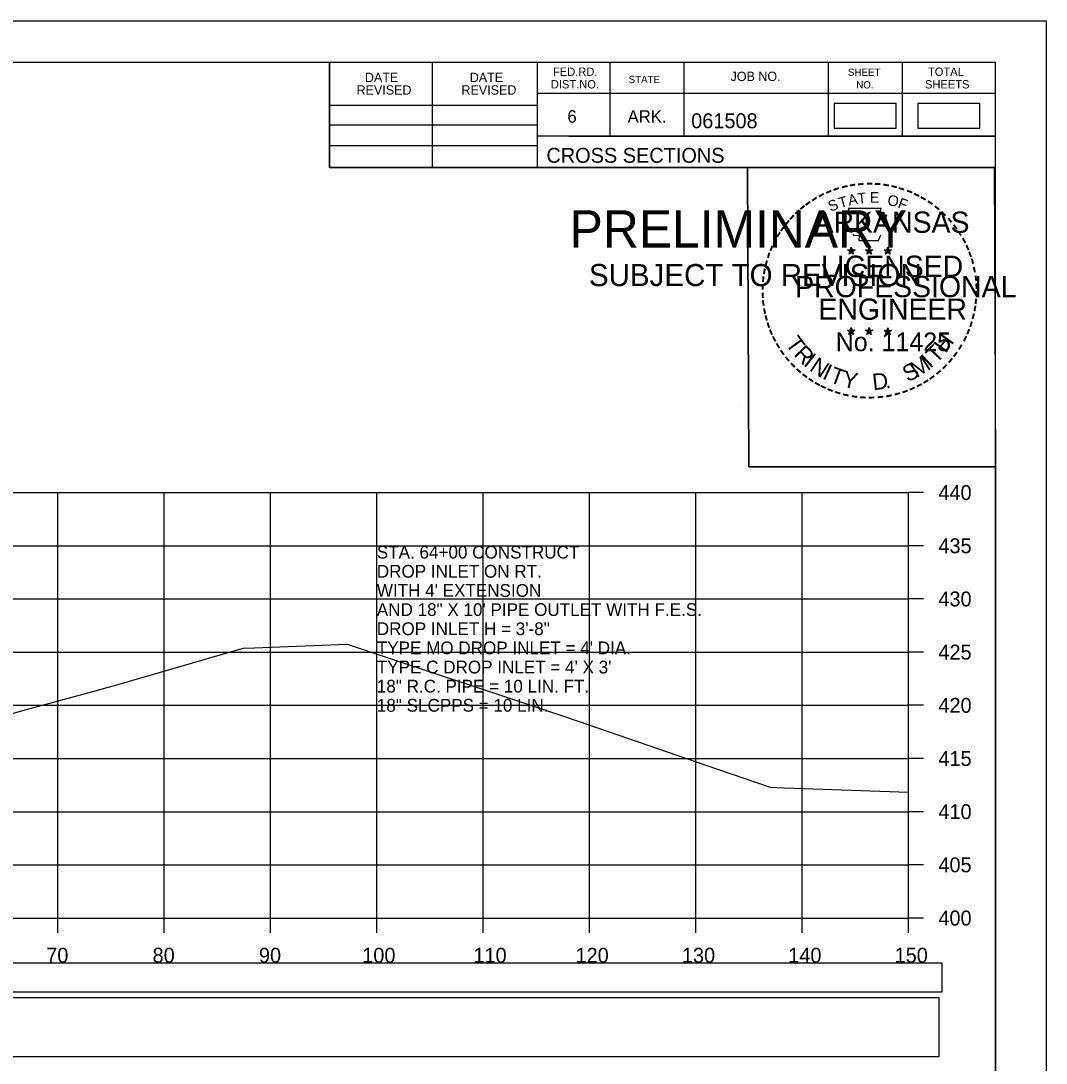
# Model space of a CAD drawing. Extents: x 1371057 to 1372761, y 380005 to 390517.
# Drawn here: x 1371627.4 to 1371723.8, y 385240.5 to 385338.5 of the extents above; entities that cross this region are included whole.
import ezdxf

# ---------------------------------------------------------------- set-up
doc = ezdxf.new("R2010")
doc.units = 0
for name, color, linetype in [('R_Axis', 7, 'Continuous'), ('R_Axis Annot', 7, 'Continuous'), ('R_Border', 7, 'Continuous'), ('R_Border PE', 7, 'Continuous'), ('R_Border Prem', 7, 'Continuous'), ('R_Detour', 7, 'Continuous'), ('R_Dimension', 7, 'Continuous'), ('R_Draft', 7, 'Continuous'), ('R_Exist Surface', 7, 'Continuous'), ('R_Grid', 7, 'Continuous'), ('R_No Plot', 7, 'Continuous'), ('R_Water Annot', 7, 'Continuous')]:
    doc.layers.add(name, color=color, linetype=linetype)

msp = doc.modelspace()

# ---------------------------------------------------------------- linework, layer by layer
at = {"layer": 'R_Axis'}
for p, q in [((1371710.872, 385254.171), (1371710.872, 385294.171)), ((1371712.272, 385294.171), (1371710.872, 385294.171)), ((1371712.272, 385289.171), (1371710.872, 385289.171)), ((1371712.272, 385284.171), (1371710.872, 385284.171)), ((1371712.272, 385279.171), (1371710.872, 385279.171)), ((1371712.272, 385274.171), (1371710.872, 385274.171)), ((1371712.272, 385269.171), (1371710.872, 385269.171)), ((1371712.272, 385264.171), (1371710.872, 385264.171)), ((1371712.272, 385259.171), (1371710.872, 385259.171)), ((1371410.872, 385254.171), (1371710.872, 385254.171)), ((1371630.872, 385252.771), (1371630.872, 385254.171)), ((1371640.872, 385252.771), (1371640.872, 385254.171)), ((1371650.872, 385252.771), (1371650.872, 385254.171)), ((1371660.872, 385252.771), (1371660.872, 385254.171)), ((1371670.872, 385252.771), (1371670.872, 385254.171)), ((1371680.872, 385252.771), (1371680.872, 385254.171)), ((1371690.872, 385252.771), (1371690.872, 385254.171)), ((1371700.872, 385252.771), (1371700.872, 385254.171)), ((1371710.872, 385252.771), (1371710.872, 385254.171)), ((1371712.272, 385254.171), (1371710.872, 385254.171))]:
    msp.add_line(p, q, dxfattribs=at)
at = {"layer": 'R_Border'}
for p, q in [((1371402.872, 385334.631), (1371719.052, 385334.631)), ((1371656.412, 385324.751), (1371656.412, 385334.631)), ((1371666.092, 385324.751), (1371666.092, 385334.631)), ((1371675.952, 385334.631), (1371675.952, 385324.751)), ((1371682.792, 385334.631), (1371682.792, 385327.691)), ((1371689.732, 385334.631), (1371689.732, 385327.691)), ((1371703.312, 385334.631), (1371703.312, 385327.691)), ((1371710.252, 385334.631), (1371710.252, 385327.691)), ((1371719.052, 385129.171), (1371719.052, 385334.631)), ((1371719.052, 385331.691), (1371675.952, 385331.691)), ((1371719.052, 385331.711), (1371719.052, 385331.711)), ((1371656.412, 385330.611), (1371675.952, 385330.611)), ((1371656.412, 385328.751), (1371675.952, 385328.751)), ((1371719.052, 385327.691), (1371675.952, 385327.691)), ((1371678.912, 385327.691), (1371719.052, 385327.691)), ((1371656.412, 385326.811), (1371675.952, 385326.811)), ((1371719.052, 385324.751), (1371656.412, 385324.751))]:
    msp.add_line(p, q, dxfattribs=at)
at = {"layer": 'R_Border PE'}
for p, q in [((1371705.137, 385317.006), (1371705.486, 385316.895)), ((1371705.137, 385317.006), (1371705.39, 385316.961)), ((1371705.137, 385317.006), (1371705.374, 385316.884)), ((1371705.27, 385316.598), (1371705.486, 385316.895)), ((1371705.27, 385316.598), (1371705.396, 385316.842)), ((1371705.27, 385316.598), (1371705.484, 385316.815)), ((1371705.486, 385317.26), (1371705.445, 385317.008)), ((1371705.699, 385316.598), (1371705.484, 385316.812)), ((1371705.486, 385316.895), (1371705.486, 385317.26)), ((1371705.486, 385317.26), (1371705.535, 385317.01)), ((1371705.833, 385317.006), (1371705.486, 385316.895)), ((1371705.699, 385316.598), (1371705.486, 385316.895)), ((1371705.833, 385317.006), (1371705.547, 385316.957)), ((1371705.699, 385316.598), (1371705.562, 385316.889)), ((1371705.833, 385317.006), (1371705.629, 385316.904)), ((1371706.807, 385317.006), (1371707.156, 385316.895)), ((1371706.807, 385317.006), (1371707.06, 385316.961)), ((1371706.807, 385317.006), (1371707.044, 385316.884)), ((1371706.94, 385316.598), (1371707.156, 385316.895)), ((1371706.94, 385316.598), (1371707.066, 385316.842)), ((1371706.94, 385316.598), (1371707.154, 385316.815)), ((1371707.156, 385317.26), (1371707.115, 385317.008)), ((1371707.369, 385316.598), (1371707.154, 385316.812)), ((1371707.156, 385316.895), (1371707.156, 385317.26)), ((1371707.156, 385317.26), (1371707.205, 385317.01)), ((1371707.503, 385317.006), (1371707.156, 385316.895)), ((1371707.369, 385316.598), (1371707.156, 385316.895)), ((1371707.503, 385317.006), (1371707.217, 385316.957)), ((1371707.369, 385316.598), (1371707.232, 385316.889)), ((1371707.503, 385317.006), (1371707.299, 385316.904)), ((1371708.571, 385316.994), (1371708.92, 385316.883)), ((1371708.571, 385316.994), (1371708.824, 385316.949)), ((1371708.571, 385316.994), (1371708.808, 385316.872)), ((1371708.704, 385316.586), (1371708.92, 385316.883)), ((1371708.704, 385316.586), (1371708.83, 385316.83)), ((1371708.704, 385316.586), (1371708.918, 385316.803)), ((1371708.92, 385317.248), (1371708.879, 385316.996)), ((1371709.133, 385316.586), (1371708.918, 385316.8)), ((1371708.92, 385316.883), (1371708.92, 385317.248)), ((1371708.92, 385317.248), (1371708.969, 385316.998)), ((1371709.267, 385316.994), (1371708.92, 385316.883)), ((1371709.133, 385316.586), (1371708.92, 385316.883)), ((1371709.267, 385316.994), (1371708.981, 385316.945)), ((1371709.133, 385316.586), (1371708.996, 385316.877)), ((1371709.267, 385316.994), (1371709.063, 385316.892)), ((1371705.482, 385309.687), (1371705.441, 385309.435)), ((1371705.482, 385309.322), (1371705.482, 385309.687)), ((1371705.482, 385309.687), (1371705.531, 385309.437)), ((1371707.151, 385309.687), (1371707.11, 385309.435)), ((1371707.151, 385309.322), (1371707.151, 385309.687)), ((1371707.151, 385309.687), (1371707.2, 385309.437)), ((1371708.918, 385309.677), (1371708.877, 385309.425)), ((1371708.918, 385309.312), (1371708.918, 385309.677)), ((1371708.918, 385309.677), (1371708.967, 385309.427)), ((1371705.133, 385309.433), (1371705.482, 385309.322)), ((1371705.133, 385309.433), (1371705.386, 385309.388)), ((1371705.133, 385309.433), (1371705.37, 385309.311)), ((1371705.266, 385309.025), (1371705.482, 385309.322)), ((1371705.266, 385309.025), (1371705.392, 385309.269)), ((1371705.266, 385309.025), (1371705.48, 385309.242)), ((1371705.695, 385309.025), (1371705.48, 385309.239)), ((1371705.829, 385309.433), (1371705.482, 385309.322)), ((1371705.695, 385309.025), (1371705.482, 385309.322)), ((1371705.829, 385309.433), (1371705.543, 385309.384)), ((1371705.695, 385309.025), (1371705.558, 385309.316)), ((1371705.829, 385309.433), (1371705.625, 385309.331)), ((1371706.802, 385309.433), (1371707.151, 385309.322)), ((1371706.802, 385309.433), (1371707.055, 385309.388)), ((1371706.802, 385309.433), (1371707.039, 385309.311)), ((1371706.935, 385309.025), (1371707.151, 385309.322)), ((1371706.935, 385309.025), (1371707.061, 385309.269)), ((1371706.935, 385309.025), (1371707.149, 385309.242)), ((1371707.364, 385309.025), (1371707.149, 385309.239)), ((1371707.498, 385309.433), (1371707.151, 385309.322)), ((1371707.364, 385309.025), (1371707.151, 385309.322)), ((1371707.498, 385309.433), (1371707.212, 385309.384)), ((1371707.364, 385309.025), (1371707.227, 385309.316)), ((1371707.498, 385309.433), (1371707.294, 385309.331)), ((1371708.569, 385309.423), (1371708.918, 385309.312)), ((1371708.569, 385309.423), (1371708.822, 385309.378)), ((1371708.569, 385309.423), (1371708.806, 385309.301)), ((1371708.702, 385309.015), (1371708.918, 385309.312)), ((1371708.702, 385309.015), (1371708.828, 385309.259)), ((1371708.702, 385309.015), (1371708.916, 385309.232)), ((1371709.131, 385309.015), (1371708.916, 385309.229)), ((1371709.265, 385309.423), (1371708.918, 385309.312)), ((1371709.131, 385309.015), (1371708.918, 385309.312)), ((1371709.265, 385309.423), (1371708.979, 385309.374)), ((1371709.131, 385309.015), (1371708.994, 385309.306)), ((1371709.265, 385309.423), (1371709.061, 385309.321))]:
    msp.add_line(p, q, dxfattribs=at)
for points in [[(1371705.178, 385320.884), (1371705.447, 385320.057)], [(1371708.689, 385319.962), (1371708.831, 385320.246), (1371708.146, 385320.222), (1371708.294, 385320.884), (1371705.178, 385320.884)], [(1371705.67, 385318.461), (1371705.67, 385318.374), (1371706.233, 385318.355), (1371706.179, 385317.882), (1371708.049, 385317.882), (1371708.25, 385318.418)], [(1371705.486, 385317.26), (1371705.699, 385316.598), (1371705.137, 385317.006), (1371705.833, 385317.006), (1371705.27, 385316.598), (1371705.486, 385317.26)], [(1371707.156, 385317.26), (1371707.369, 385316.598), (1371706.807, 385317.006), (1371707.503, 385317.006), (1371706.94, 385316.598), (1371707.156, 385317.26)], [(1371708.92, 385317.248), (1371709.133, 385316.586), (1371708.571, 385316.994), (1371709.267, 385316.994), (1371708.704, 385316.586), (1371708.92, 385317.248)], [(1371705.482, 385309.687), (1371705.695, 385309.025), (1371705.133, 385309.433), (1371705.829, 385309.433), (1371705.266, 385309.025), (1371705.482, 385309.687)], [(1371707.151, 385309.687), (1371707.364, 385309.025), (1371706.802, 385309.433), (1371707.498, 385309.433), (1371706.935, 385309.025), (1371707.151, 385309.687)], [(1371708.918, 385309.677), (1371709.131, 385309.015), (1371708.569, 385309.423), (1371709.265, 385309.423), (1371708.702, 385309.015), (1371708.918, 385309.677)]]:
    msp.add_lwpolyline(points, dxfattribs=at)
for centre, radius in [((1371705.485, 385316.894), 0.172), ((1371705.485, 385316.894), 0.145), ((1371705.485, 385316.894), 0.116), ((1371705.485, 385316.894), 0.0991), ((1371705.485, 385316.894), 0.0747), ((1371705.485, 385316.894), 0.0495), ((1371705.485, 385316.894), 0.0296), ((1371707.155, 385316.894), 0.172), ((1371707.155, 385316.894), 0.145), ((1371707.155, 385316.894), 0.116), ((1371707.155, 385316.894), 0.0991), ((1371707.155, 385316.894), 0.0747), ((1371707.155, 385316.894), 0.0495), ((1371707.155, 385316.894), 0.0296), ((1371708.919, 385316.882), 0.172), ((1371708.919, 385316.882), 0.145), ((1371708.919, 385316.882), 0.116), ((1371708.919, 385316.882), 0.0991), ((1371708.919, 385316.882), 0.0747), ((1371708.919, 385316.882), 0.0495), ((1371708.919, 385316.882), 0.0296), ((1371705.481, 385309.321), 0.172), ((1371705.481, 385309.321), 0.145), ((1371705.481, 385309.321), 0.116), ((1371705.481, 385309.321), 0.0991), ((1371705.481, 385309.321), 0.0747), ((1371705.481, 385309.321), 0.0495), ((1371705.481, 385309.321), 0.0296), ((1371707.15, 385309.321), 0.172), ((1371707.15, 385309.321), 0.145), ((1371707.15, 385309.321), 0.116), ((1371707.15, 385309.321), 0.0991), ((1371707.15, 385309.321), 0.0747), ((1371707.15, 385309.321), 0.0495), ((1371707.15, 385309.321), 0.0296), ((1371708.917, 385309.311), 0.172), ((1371708.917, 385309.311), 0.145), ((1371708.917, 385309.311), 0.116), ((1371708.917, 385309.311), 0.0991), ((1371708.917, 385309.311), 0.0747), ((1371708.917, 385309.311), 0.0495), ((1371708.917, 385309.311), 0.0296)]:
    msp.add_circle(centre, radius, dxfattribs=at)
at = {"layer": 'R_Detour'}
msp.add_lwpolyline([(1371407.717, 385247.218), (1371714.027, 385247.218), (1371714.027, 385249.924), (1371407.717, 385249.924)], close=True, dxfattribs=at)
at = {"layer": 'R_Dimension'}
for points in [[(1371703.866, 385328.43), (1371709.699, 385328.43), (1371709.699, 385330.74), (1371703.866, 385330.74)], [(1371711.736, 385328.43), (1371717.569, 385328.43), (1371717.569, 385330.74), (1371711.736, 385330.74)]]:
    msp.add_lwpolyline(points, close=True, dxfattribs=at)
at = {"layer": 'R_Draft'}
msp.add_lwpolyline([(1371407.448, 385241.16), (1371713.758, 385241.16), (1371713.758, 385246.682), (1371407.448, 385246.682)], close=True, dxfattribs=at)
at = {"layer": 'R_Exist Surface'}
msp.add_lwpolyline([(1371624.674, 385272.857), (1371627.574, 385273.679), (1371634.388, 385275.536), (1371636.646, 385276.147), (1371647.348, 385279.265), (1371648.325, 385279.543), (1371649.37, 385279.585), (1371658.073, 385279.934), (1371678.242, 385273.201), (1371679.801, 385272.682), (1371692.911, 385268.178), (1371697.864, 385266.483), (1371699.16, 385266.418), (1371710.872, 385266.01)], dxfattribs=at)
at = {"layer": 'R_Grid'}
for p, q in [((1371410.872, 385294.171), (1371710.872, 385294.171)), ((1371630.872, 385254.171), (1371630.872, 385294.171)), ((1371640.872, 385254.171), (1371640.872, 385294.171)), ((1371650.872, 385254.171), (1371650.872, 385294.171)), ((1371660.872, 385254.171), (1371660.872, 385294.171)), ((1371670.872, 385254.171), (1371670.872, 385294.171)), ((1371680.872, 385254.171), (1371680.872, 385294.171)), ((1371690.872, 385254.171), (1371690.872, 385294.171)), ((1371700.872, 385254.171), (1371700.872, 385294.171)), ((1371710.872, 385254.171), (1371710.872, 385294.171)), ((1371410.872, 385289.171), (1371710.872, 385289.171)), ((1371410.872, 385284.171), (1371710.872, 385284.171)), ((1371410.872, 385279.171), (1371710.872, 385279.171)), ((1371410.872, 385274.171), (1371710.872, 385274.171)), ((1371410.872, 385269.171), (1371710.872, 385269.171)), ((1371410.872, 385264.171), (1371710.872, 385264.171)), ((1371410.872, 385259.171), (1371710.872, 385259.171)), ((1371410.872, 385254.171), (1371710.872, 385254.171))]:
    msp.add_line(p, q, dxfattribs=at)
at = {"layer": 'R_No Plot'}
for p, q in [((1371390.472, 385338.526), (1371723.805, 385338.526)), ((1371695.087, 385302.296), (1371695.087, 385302.296))]:
    msp.add_line(p, q, dxfattribs=at)
for points in [[(1371390.465, 385338.526), (1371723.805, 385338.526), (1371723.805, 385125.188), (1371390.465, 385125.188)], [(1371636.792, 385334.631), (1371656.412, 385334.631), (1371656.412, 385324.751), (1371672.524, 385324.751), (1371695.724, 385324.751), (1371695.845, 385296.594), (1371719.052, 385296.594), (1371719.052, 385129.171), (1371402.872, 385129.171), (1371402.872, 385334.631)], [(1371695.724, 385324.751), (1371718.932, 385324.751), (1371719.052, 385296.594), (1371695.845, 385296.594)]]:
    msp.add_lwpolyline(points, close=True, dxfattribs=at)

# ---------------------------------------------------------------- texts
at = {"layer": 'R_Axis Annot'}
for s, p in [('440', (1371713.672, 385293.471)), ('435', (1371713.672, 385288.471)), ('430', (1371713.672, 385283.471)), ('425', (1371713.672, 385278.471)), ('420', (1371713.672, 385273.471)), ('415', (1371713.672, 385268.471)), ('410', (1371713.672, 385263.471)), ('405', (1371713.672, 385258.471)), ('400', (1371713.672, 385253.471)), ('70', (1371629.787, 385249.971)), ('80', (1371639.787, 385249.971)), ('90', (1371649.787, 385249.971)), ('100', (1371659.5, 385249.971)), ('110', (1371669.952, 385249.971)), ('120', (1371679.555, 385249.971)), ('130', (1371689.555, 385249.971)), ('140', (1371699.555, 385249.971)), ('150', (1371709.555, 385249.971))]:
    msp.add_text(s, height=1.4, dxfattribs=at).set_placement(p)
at = {"layer": 'R_Border'}
for s, height, p in [('FED.RD.', 0.7819, (1371677.432, 385333.351)), ('TOTAL', 0.7819, (1371712.692, 385333.351)), ('DATE', 0.8792, (1371659.75, 385332.767)), ('DATE', 0.8792, (1371669.61, 385332.767)), ('STATE', 0.684, (1371684.552, 385332.671)), ('JOB NO.', 0.8792, (1371694.132, 385332.871)), ('SHEET', 0.684, (1371705.172, 385333.351)), ('REVISED', 0.8792, (1371658.97, 385331.587)), ('REVISED', 0.8792, (1371668.83, 385331.587)), ('DIST.NO.', 0.7819, (1371677.232, 385332.171)), ('NO.', 0.684, (1371705.952, 385332.171)), ('SHEETS', 0.7819, (1371712.412, 385332.171)), ('6', 1.172, (1371678.792, 385328.951)), ('ARK.', 1.1723, (1371684.452, 385328.951)), ('061508', 1.4, (1371690.428, 385328.431)), ('CROSS SECTIONS', 1.4, (1371676.816, 385325.181))]:
    msp.add_text(s, height=height, rotation=360, dxfattribs=at).set_placement(p)
at = {"layer": 'R_Border PE'}
for s, height, rotation, p in [('-', 1.6, 0.18623, (1371706.855, 385322.596)), ('-', 1.6, 28.79182, (1371702.659, 385321.425)), ('-', 1.6, 24.30721, (1371703.292, 385321.742)), ('-', 1.6, 19.17608, (1371703.926, 385322.011)), ('-', 1.6, 13.63015, (1371704.676, 385322.252)), ('-', 1.6, 10.21935, (1371705.354, 385322.414)), ('T', 1, 6.02276, (1371706.122, 385321.31)), ('-', 1.6, 5.89682, (1371706.083, 385322.524)), ('E', 1, 0.83234, (1371707.227, 385321.42)), ('-', 1.6, 357.74304, (1371707.578, 385322.583)), ('-', 1.6, 352.16172, (1371708.322, 385322.527)), ('-', 1.6, 347.20489, (1371709.041, 385322.413)), ('-', 1.6, 342.3362, (1371709.676, 385322.258)), ('-', 1.6, 337.85509, (1371710.411, 385322.035)), ('-', 1.6, 334.12109, (1371711.042, 385321.764)), ('-', 1.6, 36.23174, (1371701.484, 385320.66)), ('-', 1.6, 34.06357, (1371702.062, 385321.055)), ('S', 1, 21.59401, (1371703.533, 385320.562)), ('T', 1, 16.4036, (1371704.447, 385320.893)), ('A', 1, 11.21318, (1371705.273, 385321.144)), ('O', 1, 350.4515, (1371708.831, 385321.21)), ('F', 1, 340.07066, (1371709.785, 385320.982)), ('-', 1.6, 329.64089, (1371711.621, 385321.481)), ('-', 1.6, 325.86266, (1371712.264, 385321.12)), ('-', 1.6, 42.96224, (1371700.575, 385319.865)), ('-', 1.6, 38.95066, (1371701.008, 385320.282)), ('ARKANSAS', 2, 360, (1371702.031, 385318.596)), ('-', 1.6, 320.52971, (1371712.874, 385320.694)), ('-', 1.6, 315.57859, (1371713.473, 385320.206)), ('-', 1.6, 50.61417, (1371699.724, 385318.901)), ('-', 1.6, 48.42305, (1371700.127, 385319.387)), ('-', 1.6, 309.87973, (1371714.042, 385319.656)), ('-', 1.6, 306.65218, (1371714.567, 385319.054)), ('-', 1.6, 58.07063, (1371698.986, 385317.807)), ('-', 1.6, 54.23247, (1371699.311, 385318.334)), ('-', 1.4, 303.67529, (1371715.053, 385318.486)), ('-', 1.6, 67.77427, (1371698.414, 385316.582)), ('-', 1.6, 62.87135, (1371698.673, 385317.193)), ('-', 1.6, 299.66835, (1371715.372, 385317.879)), ('-', 1.6, 294.66279, (1371715.696, 385317.267)), ('-', 1.6, 72.39447, (1371698.195, 385315.952)), ('LICENSED', 2, 360, (1371702.629, 385314.447)), ('DWB', 0.01, 360, (1371705.473, 385316.89)), ('DWB', 0.01, 360, (1371707.143, 385316.89)), ('DWB', 0.01, 360, (1371708.907, 385316.879)), ('-', 1.6, 290.57283, (1371715.953, 385316.69)), ('-', 1.6, 75.46096, (1371697.998, 385315.238)), ('-', 1.6, 285.12326, (1371716.187, 385316.11)), ('-', 1.6, 85.18634, (1371697.79, 385313.834)), ('-', 1.6, 81.20126, (1371697.866, 385314.525)), ('PROFESSIONAL', 2, 360, (1371700.205, 385312.543)), ('-', 1.6, 280.54934, (1371716.387, 385315.368)), ('-', 1.6, 276.59616, (1371716.549, 385314.6)), ('-', 1.6, 89.06224, (1371697.765, 385313.133)), ('-', 1.6, 274.33011, (1371716.609, 385313.878)), ('-', 1.6, 94.19588, (1371697.8, 385312.408)), ('-', 1.6, 269.94067, (1371716.643, 385313.246)), ('-', 1.6, 98.94793, (1371697.872, 385311.741)), ('ENGINEER', 2, 360, (1371702.392, 385310.418)), ('-', 1.6, 260.99529, (1371716.553, 385311.926)), ('-', 1.6, 263.5172, (1371716.624, 385312.58)), ('-', 1.6, 101.71495, (1371698.007, 385311.008)), ('-', 1.6, 105.45785, (1371698.169, 385310.413)), ('-', 1.6, 255.7626, (1371716.443, 385311.248)), ('-', 1.6, 109.08742, (1371698.384, 385309.782)), ('-', 1.6, 252.86809, (1371716.262, 385310.528)), ('-', 1.6, 114.06432, (1371698.638, 385309.186)), ('-', 1.6, 115.72885, (1371698.943, 385308.568)), ('T', 1.54, 306.04056, (1371699.242, 385308.16)), ('No. 11425', 1.757, 360, (1371704.02, 385307.467)), ('DWB', 0.01, 360, (1371705.469, 385309.317)), ('DWB', 0.01, 360, (1371707.138, 385309.317)), ('DWB', 0.01, 360, (1371708.905, 385309.307)), ('H', 1.54, 54.60883, (1371714.362, 385307.196)), ('-', 1.6, 244.61971, (1371715.777, 385309.226)), ('-', 1.6, 247.88866, (1371716.039, 385309.855)), ('-', 1.6, 120.44712, (1371699.3, 385307.982)), ('R', 1.54, 314.00497, (1371700.004, 385307.113)), ('T', 1.54, 46.64442, (1371713.472, 385306.253)), ('-', 1.6, 239.07125, (1371715.383, 385308.474)), ('-', 1.6, 125.89344, (1371699.703, 385307.421)), ('-', 1.6, 130.71812, (1371700.165, 385306.869)), ('I', 1.54, 321.96938, (1371700.905, 385306.181)), ('N', 1.54, 326.50021, (1371701.472, 385305.709)), ('M', 1.54, 32.65632, (1371711.627, 385304.928)), ('I', 1.54, 42.11359, (1371712.911, 385305.775)), ('-', 1.6, 231.25377, (1371714.551, 385307.255)), ('-', 1.6, 233.84524, (1371714.981, 385307.821)), ('-', 1.6, 134.22381, (1371700.682, 385306.324)), ('-', 1.6, 138.93382, (1371701.207, 385305.86)), ('I', 1.54, 335.36034, (1371702.68, 385304.923)), ('T', 1.54, 339.89117, (1371703.341, 385304.596)), ('S', 1.54, 26.9312, (1371710.788, 385304.522)), ('-', 1.6, 221.08509, (1371713.55, 385306.182)), ('-', 1.6, 225.76533, (1371714.072, 385306.691)), ('-', 1.6, 144.64634, (1371701.763, 385305.454)), ('-', 1.6, 148.08978, (1371702.324, 385305.083)), ('Y', 1.54, 347.85558, (1371704.558, 385304.15)), ('D', 1.54, 6.39691, (1371707.543, 385303.792)), ('-', 1.6, 212.24909, (1371712.467, 385305.323)), ('-', 1.6, 215.73633, (1371713.001, 385305.71)), ('-', 1.6, 151.57039, (1371702.903, 385304.758)), ('-', 1.6, 154.60019, (1371703.425, 385304.511)), ('-', 1.6, 158.56121, (1371704.049, 385304.257)), ('-', 1.6, 162.79826, (1371704.736, 385304.044)), ('.', 1.54, 13.76417, (1371708.735, 385303.919)), ('-', 1.6, 200.71842, (1371710.666, 385304.385)), ('-', 1.6, 204.25161, (1371711.285, 385304.658)), ('-', 1.6, 207.35684, (1371711.909, 385304.977)), ('-', 1.6, 167.55551, (1371705.451, 385303.88)), ('-', 1.6, 173.11546, (1371706.223, 385303.77)), ('-', 1.6, 176.51827, (1371706.971, 385303.717)), ('-', 1.6, 181.59176, (1371707.715, 385303.736)), ('-', 1.6, 185.81666, (1371708.524, 385303.812)), ('-', 1.6, 191.28576, (1371709.26, 385303.944)), ('-', 1.6, 195.47429, (1371709.989, 385304.143))]:
    msp.add_text(s, height=height, rotation=rotation, dxfattribs=at).set_placement(p)
at = {"layer": 'R_Border Prem'}
for s, height, p in [('PRELIMINARY', 3.5, (1371679.004, 385317.214)), ('DWB', 0.01, (1371679.75, 385319.063)), ('SUBJECT TO REVISION', 2.07511, (1371680.813, 385313.585))]:
    msp.add_text(s, height=height, rotation=360, dxfattribs=at).set_placement(p)
at = {"layer": 'R_Water Annot'}
for s, p in [('STA. 64+00 CONSTRUCT', (1371660.872, 385287.971)), ('DROP INLET ON RT.', (1371660.872, 385286.171)), ("WITH 4' EXTENSION", (1371660.872, 385284.371)), ('AND 18" X 10\' PIPE OUTLET WITH F.E.S.', (1371660.872, 385282.571)), ('DROP INLET H = 3\'-8"', (1371660.872, 385280.771)), ("TYPE MO DROP INLET = 4' DIA.", (1371660.872, 385278.971)), ("TYPE C DROP INLET = 4' X 3'", (1371660.872, 385277.171)), ('18" R.C. PIPE = 10 LIN. FT.', (1371660.872, 385275.371)), ('18" SLCPPS = 10 LIN. ', (1371660.872, 385273.571))]:
    msp.add_text(s, height=1.2, dxfattribs=at).set_placement(p)

doc.saveas('drawing.dxf')
